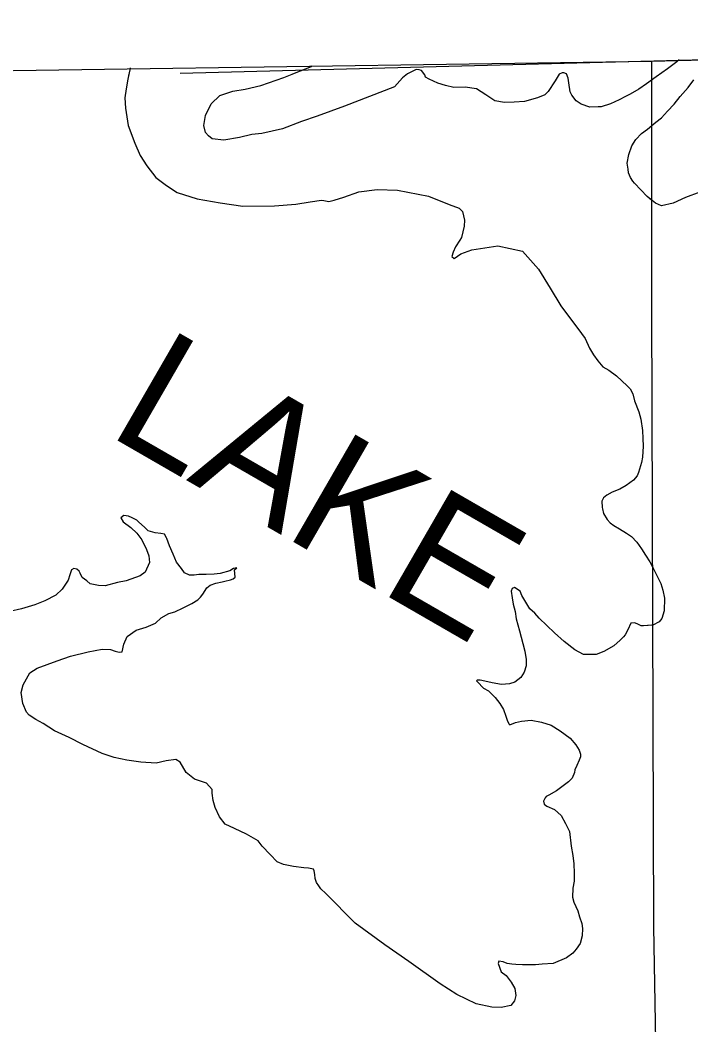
# Model space of a CAD drawing. Extents: x -939622 to -934245, y 1383184 to 1385301.
# Drawn here: x -935083.97 to -935075.41, y 1384362.77 to 1384375.61 of the extents above; entities that cross this region are included whole.
import ezdxf

# ---------------------------------------------------------------- set-up
doc = ezdxf.new("R2010")
doc.units = 0
for name, color, linetype in [('Level 1', 7, 'Continuous'), ('Level 2', 7, 'Continuous'), ('Level 9', 7, 'Continuous')]:
    doc.layers.add(name, color=color, linetype=linetype)

msp = doc.modelspace()

# ---------------------------------------------------------------- linework, layer by layer
at = {"layer": 'Level 1'}
for points in [[(-935054.153, 1384375.61), (-935059.911, 1384375.488), (-935068.041, 1384375.291), (-935081.927, 1384374.928)], [(-935075.911, 1384375.085), (-935069.839, 1384375.239)], [(-935085.228, 1384374.951), (-935075.911, 1384375.085)]]:
    msp.add_lwpolyline(points, dxfattribs=at)
at = {"layer": 'Level 2'}
msp.add_lwpolyline([(-935075.911, 1384375.085), (-935075.914, 1384371.953), (-935075.888, 1384364.024), (-935075.764, 1384356.971)], dxfattribs=at)
msp.add_lwpolyline([(-935075.911, 1384375.085), (-935075.914, 1384371.953), (-935075.888, 1384364.024), (-935075.764, 1384356.971)], dxfattribs=at)
at = {"layer": 'Level 9'}
for points in [[(-935082.566, 1384374.998), (-935082.566, 1384374.996), (-935082.598, 1384374.854), (-935082.618, 1384374.733), (-935082.636, 1384374.618), (-935082.628, 1384374.483), (-935082.591, 1384374.262), (-935082.506, 1384374.036), (-935082.441, 1384373.882), (-935082.353, 1384373.75), (-935082.24, 1384373.6), (-935082.104, 1384373.496), (-935081.969, 1384373.407), (-935081.711, 1384373.328), (-935081.418, 1384373.277), (-935081.128, 1384373.232), (-935080.726, 1384373.239), (-935080.453, 1384373.26), (-935080.268, 1384373.29), (-935080.124, 1384373.31), (-935080.094, 1384373.305), (-935080.033, 1384373.291), (-935079.962, 1384373.309), (-935079.84, 1384373.346), (-935079.65, 1384373.415), (-935079.413, 1384373.444), (-935079.155, 1384373.437), (-935078.759, 1384373.359), (-935078.497, 1384373.256), (-935078.366, 1384373.206), (-935078.326, 1384373.163), (-935078.298, 1384373.052), (-935078.302, 1384372.977), (-935078.339, 1384372.832), (-935078.359, 1384372.798), (-935078.414, 1384372.715), (-935078.445, 1384372.645), (-935078.461, 1384372.59), (-935078.433, 1384372.564), (-935078.348, 1384372.624), (-935078.205, 1384372.674), (-935077.873, 1384372.726), (-935077.559, 1384372.658), (-935077.353, 1384372.427), (-935077.204, 1384372.185), (-935077.071, 1384371.958), (-935076.97, 1384371.826), (-935076.851, 1384371.668), (-935076.757, 1384371.544), (-935076.702, 1384371.417), (-935076.654, 1384371.334), (-935076.598, 1384371.255), (-935076.535, 1384371.179), (-935076.456, 1384371.136), (-935076.36, 1384371.067), (-935076.221, 1384370.939), (-935076.184, 1384370.898), (-935076.152, 1384370.836), (-935076.128, 1384370.744), (-935076.075, 1384370.607), (-935076.048, 1384370.512), (-935076.029, 1384370.365), (-935076.025, 1384370.266), (-935076.019, 1384370.167), (-935076.027, 1384370.026), (-935076.04, 1384369.956), (-935076.078, 1384369.829), (-935076.097, 1384369.786), (-935076.141, 1384369.734), (-935076.235, 1384369.664), (-935076.317, 1384369.617), (-935076.415, 1384369.578), (-935076.483, 1384369.542), (-935076.527, 1384369.508), (-935076.547, 1384369.462), (-935076.541, 1384369.381), (-935076.538, 1384369.366), (-935076.527, 1384369.306), (-935076.479, 1384369.23), (-935076.442, 1384369.189), (-935076.393, 1384369.154), (-935076.322, 1384369.112), (-935076.231, 1384369.057), (-935076.166, 1384369.011), (-935076.101, 1384368.941), (-935076.041, 1384368.856)], [(-935078.147, 1384374.731), (-935078.289, 1384374.751), (-935078.436, 1384374.749), (-935078.542, 1384374.776), (-935078.639, 1384374.806), (-935078.752, 1384374.856), (-935078.798, 1384374.882), (-935078.805, 1384374.909), (-935078.848, 1384374.965), (-935078.879, 1384374.976), (-935078.918, 1384374.977), (-935079.027, 1384374.923), (-935079.092, 1384374.873), (-935079.191, 1384374.758), (-935079.829, 1384374.509), (-935080.182, 1384374.384), (-935080.378, 1384374.314), (-935080.622, 1384374.22), (-935080.887, 1384374.16), (-935081.016, 1384374.147), (-935081.171, 1384374.112), (-935081.372, 1384374.078), (-935081.519, 1384374.092), (-935081.566, 1384374.132), (-935081.606, 1384374.173), (-935081.627, 1384374.263), (-935081.604, 1384374.393), (-935081.533, 1384374.542), (-935081.422, 1384374.645), (-935081.256, 1384374.701), (-935081.098, 1384374.727), (-935080.898, 1384374.776), (-935080.607, 1384374.878), (-935080.5, 1384374.918), (-935080.405, 1384374.957), (-935080.253, 1384375.019), (-935080.244, 1384375.024)], [(-935075.56, 1384375.101), (-935075.589, 1384375.075), (-935075.709, 1384374.987), (-935075.853, 1384374.883), (-935075.976, 1384374.795), (-935076.074, 1384374.728), (-935076.183, 1384374.665), (-935076.245, 1384374.633), (-935076.325, 1384374.591), (-935076.437, 1384374.539), (-935076.553, 1384374.503), (-935076.595, 1384374.501), (-935076.7, 1384374.498), (-935076.81, 1384374.534), (-935076.874, 1384374.577), (-935076.93, 1384374.65), (-935076.95, 1384374.694), (-935076.969, 1384374.808), (-935076.976, 1384374.868), (-935076.996, 1384374.924), (-935077.03, 1384374.935), (-935077.054, 1384374.938), (-935077.089, 1384374.918), (-935077.141, 1384374.836), (-935077.232, 1384374.697), (-935077.273, 1384374.654), (-935077.368, 1384374.615), (-935077.535, 1384374.571), (-935077.664, 1384374.56), (-935077.79, 1384374.556), (-935077.914, 1384374.58), (-935078.027, 1384374.657), (-935078.147, 1384374.731)], [(-935082.582, 1384374.925), (-935082.598, 1384374.854), (-935082.618, 1384374.733), (-935082.636, 1384374.618), (-935082.628, 1384374.483), (-935082.591, 1384374.262), (-935082.506, 1384374.036), (-935082.441, 1384373.882), (-935082.353, 1384373.75), (-935082.24, 1384373.6), (-935082.104, 1384373.496), (-935081.969, 1384373.407), (-935081.711, 1384373.328), (-935081.418, 1384373.277), (-935081.128, 1384373.232), (-935080.726, 1384373.239), (-935080.453, 1384373.26), (-935080.268, 1384373.29), (-935080.124, 1384373.31), (-935080.094, 1384373.305), (-935080.033, 1384373.291), (-935079.962, 1384373.309), (-935079.84, 1384373.346), (-935079.65, 1384373.415), (-935079.413, 1384373.444), (-935079.155, 1384373.437), (-935078.759, 1384373.359), (-935078.497, 1384373.256), (-935078.366, 1384373.206), (-935078.326, 1384373.163), (-935078.298, 1384373.052), (-935078.302, 1384372.977), (-935078.339, 1384372.832), (-935078.359, 1384372.798), (-935078.414, 1384372.715), (-935078.445, 1384372.645), (-935078.461, 1384372.59), (-935078.433, 1384372.564), (-935078.348, 1384372.624), (-935078.205, 1384372.674), (-935077.873, 1384372.726), (-935077.559, 1384372.658), (-935077.353, 1384372.427), (-935077.204, 1384372.185), (-935077.071, 1384371.958), (-935076.97, 1384371.826), (-935076.851, 1384371.668), (-935076.757, 1384371.544), (-935076.702, 1384371.417), (-935076.654, 1384371.334), (-935076.598, 1384371.255), (-935076.535, 1384371.179), (-935076.456, 1384371.136), (-935076.36, 1384371.067), (-935076.221, 1384370.939), (-935076.184, 1384370.898), (-935076.152, 1384370.836), (-935076.128, 1384370.744), (-935076.075, 1384370.607), (-935076.048, 1384370.512), (-935076.029, 1384370.365), (-935076.025, 1384370.266), (-935076.019, 1384370.167), (-935076.027, 1384370.026), (-935076.04, 1384369.956), (-935076.078, 1384369.829), (-935076.097, 1384369.786), (-935076.141, 1384369.734), (-935076.235, 1384369.664), (-935076.317, 1384369.617), (-935076.415, 1384369.578), (-935076.483, 1384369.542), (-935076.527, 1384369.508), (-935076.547, 1384369.462), (-935076.541, 1384369.381), (-935076.538, 1384369.366), (-935076.527, 1384369.306), (-935076.479, 1384369.23), (-935076.442, 1384369.189), (-935076.393, 1384369.154), (-935076.322, 1384369.112), (-935076.231, 1384369.057), (-935076.166, 1384369.011), (-935076.101, 1384368.941), (-935076.041, 1384368.856)], [(-935078.147, 1384374.731), (-935078.289, 1384374.751), (-935078.436, 1384374.749), (-935078.542, 1384374.776), (-935078.639, 1384374.806), (-935078.752, 1384374.856), (-935078.798, 1384374.882), (-935078.805, 1384374.909), (-935078.848, 1384374.965), (-935078.879, 1384374.976), (-935078.918, 1384374.977), (-935079.027, 1384374.923), (-935079.092, 1384374.873), (-935079.191, 1384374.758), (-935079.829, 1384374.509), (-935080.182, 1384374.384), (-935080.378, 1384374.314), (-935080.622, 1384374.22), (-935080.887, 1384374.16), (-935081.016, 1384374.147), (-935081.171, 1384374.112), (-935081.372, 1384374.078), (-935081.519, 1384374.092), (-935081.566, 1384374.132), (-935081.606, 1384374.173), (-935081.627, 1384374.263), (-935081.604, 1384374.393), (-935081.533, 1384374.542), (-935081.422, 1384374.645), (-935081.256, 1384374.701), (-935081.098, 1384374.727), (-935080.898, 1384374.776), (-935080.607, 1384374.878), (-935080.5, 1384374.918), (-935080.405, 1384374.957), (-935080.379, 1384374.967)], [(-935075.904, 1384374.847), (-935075.976, 1384374.795), (-935076.074, 1384374.728), (-935076.183, 1384374.665), (-935076.245, 1384374.633), (-935076.325, 1384374.591), (-935076.437, 1384374.539), (-935076.553, 1384374.503), (-935076.595, 1384374.501), (-935076.7, 1384374.498), (-935076.81, 1384374.534), (-935076.874, 1384374.577), (-935076.93, 1384374.65), (-935076.95, 1384374.694), (-935076.969, 1384374.808), (-935076.976, 1384374.868), (-935076.996, 1384374.924), (-935077.03, 1384374.935), (-935077.054, 1384374.938), (-935077.089, 1384374.918), (-935077.141, 1384374.836), (-935077.232, 1384374.697), (-935077.273, 1384374.654), (-935077.368, 1384374.615), (-935077.535, 1384374.571), (-935077.664, 1384374.56), (-935077.79, 1384374.556), (-935077.914, 1384374.58), (-935078.027, 1384374.657), (-935078.147, 1384374.731)], [(-935075.296, 1384373.413), (-935075.48, 1384373.344), (-935075.637, 1384373.273), (-935075.783, 1384373.238), (-935075.862, 1384373.271), (-935075.967, 1384373.355), (-935076.129, 1384373.527), (-935076.15, 1384373.551), (-935076.182, 1384373.601), (-935076.205, 1384373.66), (-935076.212, 1384373.705), (-935076.224, 1384373.78), (-935076.2, 1384373.892), (-935076.165, 1384374.004), (-935076.113, 1384374.084), (-935076.041, 1384374.161), (-935075.964, 1384374.215), (-935075.859, 1384374.305), (-935075.783, 1384374.362), (-935075.71, 1384374.448), (-935075.623, 1384374.535), (-935075.548, 1384374.634), (-935075.443, 1384374.749), (-935075.374, 1384374.847)], [(-935075.912, 1384373.311), (-935075.967, 1384373.355), (-935076.129, 1384373.527), (-935076.15, 1384373.551), (-935076.182, 1384373.601), (-935076.205, 1384373.66), (-935076.212, 1384373.705), (-935076.224, 1384373.78), (-935076.2, 1384373.892), (-935076.165, 1384374.004), (-935076.113, 1384374.084), (-935076.041, 1384374.161), (-935075.964, 1384374.215), (-935075.902, 1384374.269)], [(-935081.779, 1384368.156), (-935081.702, 1384368.203), (-935081.67, 1384368.237), (-935081.639, 1384368.275), (-935081.59, 1384368.357), (-935081.546, 1384368.392), (-935081.475, 1384368.415), (-935081.391, 1384368.433), (-935081.358, 1384368.44), (-935081.287, 1384368.46), (-935081.251, 1384368.47), (-935081.228, 1384368.492), (-935081.234, 1384368.585), (-935081.205, 1384368.613), (-935081.246, 1384368.603), (-935081.296, 1384368.574), (-935081.419, 1384368.54), (-935081.493, 1384368.532), (-935081.595, 1384368.528), (-935081.653, 1384368.527), (-935081.689, 1384368.525), (-935081.748, 1384368.518), (-935081.809, 1384368.519), (-935081.872, 1384368.547), (-935081.913, 1384368.602), (-935081.976, 1384368.685), (-935082.018, 1384368.785), (-935082.064, 1384368.892), (-935082.097, 1384368.987), (-935082.103, 1384368.996), (-935082.129, 1384369.043), (-935082.177, 1384369.051), (-935082.249, 1384369.058), (-935082.337, 1384369.085), (-935082.381, 1384369.126), (-935082.461, 1384369.201), (-935082.483, 1384369.219), (-935082.541, 1384369.253), (-935082.587, 1384369.272), (-935082.647, 1384369.282), (-935082.685, 1384369.251), (-935082.656, 1384369.198), (-935082.558, 1384369.129), (-935082.483, 1384369.053), (-935082.418, 1384368.971), (-935082.357, 1384368.847), (-935082.33, 1384368.764), (-935082.318, 1384368.68), (-935082.375, 1384368.558), (-935082.439, 1384368.511), (-935082.617, 1384368.445), (-935082.728, 1384368.423), (-935082.886, 1384368.382), (-935082.97, 1384368.385), (-935083.012, 1384368.393), (-935083.079, 1384368.409), (-935083.122, 1384368.444), (-935083.178, 1384368.487), (-935083.207, 1384368.546), (-935083.219, 1384368.57), (-935083.247, 1384368.593), (-935083.287, 1384368.604), (-935083.316, 1384368.588), (-935083.338, 1384368.524), (-935083.36, 1384368.454), (-935083.434, 1384368.34), (-935083.516, 1384368.263), (-935083.658, 1384368.192), (-935083.783, 1384368.14), (-935083.952, 1384368.087), (-935084.102, 1384368.055)], [(-935081.779, 1384368.156), (-935081.702, 1384368.203), (-935081.67, 1384368.237), (-935081.639, 1384368.275), (-935081.59, 1384368.357), (-935081.546, 1384368.392), (-935081.475, 1384368.415), (-935081.391, 1384368.433), (-935081.358, 1384368.44), (-935081.287, 1384368.46), (-935081.251, 1384368.47), (-935081.228, 1384368.492), (-935081.234, 1384368.585), (-935081.205, 1384368.613), (-935081.246, 1384368.603), (-935081.296, 1384368.574), (-935081.419, 1384368.54), (-935081.493, 1384368.532), (-935081.595, 1384368.528), (-935081.653, 1384368.527), (-935081.689, 1384368.525), (-935081.748, 1384368.518), (-935081.809, 1384368.519), (-935081.872, 1384368.547), (-935081.913, 1384368.602), (-935081.976, 1384368.685), (-935082.018, 1384368.785), (-935082.064, 1384368.892), (-935082.097, 1384368.987), (-935082.103, 1384368.996), (-935082.129, 1384369.043), (-935082.177, 1384369.051), (-935082.249, 1384369.058), (-935082.337, 1384369.085), (-935082.381, 1384369.126), (-935082.461, 1384369.201), (-935082.483, 1384369.219), (-935082.541, 1384369.253), (-935082.587, 1384369.272), (-935082.647, 1384369.282), (-935082.685, 1384369.251), (-935082.656, 1384369.198), (-935082.558, 1384369.129), (-935082.483, 1384369.053), (-935082.418, 1384368.971), (-935082.357, 1384368.847), (-935082.33, 1384368.764), (-935082.318, 1384368.68), (-935082.375, 1384368.558), (-935082.439, 1384368.511), (-935082.617, 1384368.445), (-935082.728, 1384368.423), (-935082.886, 1384368.382), (-935082.97, 1384368.385), (-935083.012, 1384368.393), (-935083.079, 1384368.409), (-935083.122, 1384368.444), (-935083.178, 1384368.487), (-935083.207, 1384368.546), (-935083.219, 1384368.57), (-935083.247, 1384368.593), (-935083.287, 1384368.604), (-935083.316, 1384368.588), (-935083.338, 1384368.524), (-935083.36, 1384368.454), (-935083.434, 1384368.34), (-935083.516, 1384368.263), (-935083.658, 1384368.192), (-935083.783, 1384368.14), (-935083.952, 1384368.087), (-935084.102, 1384368.055)], [(-935076.041, 1384368.856), (-935075.99, 1384368.776), (-935075.933, 1384368.688), (-935075.882, 1384368.591), (-935075.834, 1384368.499), (-935075.793, 1384368.413), (-935075.766, 1384368.327), (-935075.745, 1384368.225), (-935075.751, 1384368.063), (-935075.781, 1384367.963), (-935075.816, 1384367.922), (-935075.896, 1384367.881), (-935076.016, 1384367.871), (-935076.046, 1384367.87), (-935076.079, 1384367.887), (-935076.125, 1384367.91), (-935076.176, 1384367.905), (-935076.216, 1384367.822), (-935076.249, 1384367.755), (-935076.27, 1384367.731), (-935076.311, 1384367.69), (-935076.392, 1384367.615), (-935076.522, 1384367.545), (-935076.62, 1384367.506), (-935076.779, 1384367.504), (-935076.893, 1384367.566), (-935077.028, 1384367.673), (-935077.149, 1384367.781), (-935077.347, 1384367.97), (-935077.403, 1384368.031), (-935077.465, 1384368.089), (-935077.569, 1384368.257), (-935077.589, 1384368.314), (-935077.66, 1384368.359), (-935077.689, 1384368.347), (-935077.704, 1384368.316), (-935077.692, 1384368.229), (-935077.677, 1384368.149), (-935077.653, 1384368.053), (-935077.638, 1384367.96), (-935077.597, 1384367.808), (-935077.574, 1384367.725), (-935077.553, 1384367.645), (-935077.529, 1384367.549), (-935077.514, 1384367.441), (-935077.514, 1384367.36), (-935077.539, 1384367.281), (-935077.581, 1384367.211), (-935077.658, 1384367.151), (-935077.723, 1384367.128), (-935077.825, 1384367.122), (-935077.946, 1384367.142), (-935078.079, 1384367.171), (-935078.1, 1384367.176), (-935078.139, 1384367.178), (-935078.148, 1384367.169), (-935078.132, 1384367.154), (-935078.055, 1384367.075), (-935077.994, 1384367.041), (-935077.907, 1384366.954), (-935077.847, 1384366.878), (-935077.803, 1384366.804), (-935077.77, 1384366.715), (-935077.756, 1384366.664), (-935077.734, 1384366.617), (-935077.719, 1384366.608), (-935077.65, 1384366.637), (-935077.573, 1384366.652), (-935077.45, 1384366.665), (-935077.317, 1384366.642), (-935077.193, 1384366.604), (-935077.079, 1384366.529), (-935076.95, 1384366.434), (-935076.878, 1384366.352), (-935076.834, 1384366.282), (-935076.817, 1384366.231), (-935076.819, 1384366.198), (-935076.836, 1384366.155), (-935076.867, 1384366.088), (-935076.889, 1384366.031), (-935076.897, 1384365.997), (-935076.925, 1384365.927), (-935076.971, 1384365.878), (-935077.124, 1384365.762), (-935077.221, 1384365.707), (-935077.257, 1384365.691), (-935077.271, 1384365.673), (-935077.291, 1384365.63), (-935077.284, 1384365.591), (-935077.25, 1384365.568), (-935077.149, 1384365.526), (-935077.066, 1384365.448), (-935077.009, 1384365.347), (-935076.957, 1384365.244), (-935076.939, 1384365.058), (-935076.918, 1384364.938), (-935076.902, 1384364.831), (-935076.901, 1384364.711), (-935076.901, 1384364.611), (-935076.916, 1384364.518), (-935076.922, 1384364.406)], [(-935076.041, 1384368.856), (-935075.99, 1384368.776), (-935075.933, 1384368.688), (-935075.897, 1384368.619)], [(-935075.915, 1384367.879), (-935076.016, 1384367.871), (-935076.046, 1384367.87), (-935076.079, 1384367.887), (-935076.125, 1384367.91), (-935076.176, 1384367.905), (-935076.216, 1384367.822), (-935076.249, 1384367.755), (-935076.27, 1384367.731), (-935076.311, 1384367.69), (-935076.392, 1384367.615), (-935076.522, 1384367.545), (-935076.62, 1384367.506), (-935076.779, 1384367.504), (-935076.893, 1384367.566), (-935077.028, 1384367.673), (-935077.149, 1384367.781), (-935077.347, 1384367.97), (-935077.403, 1384368.031), (-935077.465, 1384368.089), (-935077.569, 1384368.257), (-935077.589, 1384368.314), (-935077.66, 1384368.359), (-935077.689, 1384368.347), (-935077.704, 1384368.316), (-935077.692, 1384368.229), (-935077.677, 1384368.149), (-935077.653, 1384368.053), (-935077.638, 1384367.96), (-935077.597, 1384367.808), (-935077.574, 1384367.725), (-935077.553, 1384367.645), (-935077.529, 1384367.549), (-935077.514, 1384367.441), (-935077.514, 1384367.36), (-935077.539, 1384367.281), (-935077.581, 1384367.211), (-935077.658, 1384367.151), (-935077.723, 1384367.128), (-935077.825, 1384367.122), (-935077.946, 1384367.142), (-935078.079, 1384367.171), (-935078.1, 1384367.176), (-935078.139, 1384367.178), (-935078.148, 1384367.169), (-935078.132, 1384367.154), (-935078.055, 1384367.075), (-935077.994, 1384367.041), (-935077.907, 1384366.954), (-935077.847, 1384366.878), (-935077.803, 1384366.804), (-935077.77, 1384366.715), (-935077.756, 1384366.664), (-935077.734, 1384366.617), (-935077.719, 1384366.608), (-935077.65, 1384366.637), (-935077.573, 1384366.652), (-935077.45, 1384366.665), (-935077.317, 1384366.642), (-935077.193, 1384366.604), (-935077.079, 1384366.529), (-935076.95, 1384366.434), (-935076.878, 1384366.352), (-935076.834, 1384366.282), (-935076.817, 1384366.231), (-935076.819, 1384366.198), (-935076.836, 1384366.155), (-935076.867, 1384366.088), (-935076.889, 1384366.031), (-935076.897, 1384365.997), (-935076.925, 1384365.927), (-935076.971, 1384365.878), (-935077.124, 1384365.762), (-935077.221, 1384365.707), (-935077.257, 1384365.691), (-935077.271, 1384365.673), (-935077.291, 1384365.63), (-935077.284, 1384365.591), (-935077.25, 1384365.568), (-935077.149, 1384365.526), (-935077.066, 1384365.448), (-935077.009, 1384365.347), (-935076.957, 1384365.244), (-935076.939, 1384365.058), (-935076.918, 1384364.938), (-935076.902, 1384364.831), (-935076.901, 1384364.711), (-935076.901, 1384364.611), (-935076.916, 1384364.518), (-935076.922, 1384364.406)], [(-935076.922, 1384364.406), (-935076.902, 1384364.341), (-935076.853, 1384364.228), (-935076.83, 1384364.154), (-935076.803, 1384364.067), (-935076.792, 1384364.005), (-935076.798, 1384363.911), (-935076.822, 1384363.814), (-935076.874, 1384363.741), (-935076.917, 1384363.688), (-935076.996, 1384363.631), (-935077.168, 1384363.557), (-935077.309, 1384363.549), (-935077.393, 1384363.541), (-935077.561, 1384363.541), (-935077.646, 1384363.545), (-935077.694, 1384363.549), (-935077.754, 1384363.559), (-935077.806, 1384363.579), (-935077.86, 1384363.586), (-935077.871, 1384363.558), (-935077.832, 1384363.451), (-935077.767, 1384363.402), (-935077.705, 1384363.32), (-935077.657, 1384363.238), (-935077.642, 1384363.148), (-935077.661, 1384363.081), (-935077.71, 1384363.022), (-935077.833, 1384362.995), (-935077.95, 1384363), (-935078.15, 1384363.042), (-935078.397, 1384363.16), (-935078.611, 1384363.297), (-935079.008, 1384363.582), (-935079.318, 1384363.795), (-935079.694, 1384364.074), (-935080.069, 1384364.45), (-935080.134, 1384364.511), (-935080.159, 1384364.549), (-935080.188, 1384364.594), (-935080.204, 1384364.641), (-935080.209, 1384364.695), (-935080.217, 1384364.743), (-935080.226, 1384364.764), (-935080.29, 1384364.774), (-935080.35, 1384364.781), (-935080.483, 1384364.798), (-935080.61, 1384364.821), (-935080.692, 1384364.857), (-935080.779, 1384364.95), (-935080.882, 1384365.055), (-935080.935, 1384365.123), (-935081.082, 1384365.208), (-935081.237, 1384365.282), (-935081.353, 1384365.338), (-935081.428, 1384365.432), (-935081.483, 1384365.55), (-935081.507, 1384365.64), (-935081.519, 1384365.732), (-935081.521, 1384365.78), (-935081.592, 1384365.862), (-935081.744, 1384365.912), (-935081.852, 1384365.998), (-935081.928, 1384366.128), (-935081.983, 1384366.165), (-935082.109, 1384366.146), (-935082.234, 1384366.115), (-935082.43, 1384366.13), (-935082.608, 1384366.155), (-935082.771, 1384366.191), (-935082.923, 1384366.238), (-935083.17, 1384366.353), (-935083.344, 1384366.444), (-935083.533, 1384366.531), (-935083.678, 1384366.625), (-935083.772, 1384366.673), (-935083.858, 1384366.731), (-935083.892, 1384366.766), (-935083.938, 1384366.879), (-935083.958, 1384367.019), (-935083.934, 1384367.119), (-935083.848, 1384367.269), (-935083.754, 1384367.329), (-935083.499, 1384367.422), (-935083.329, 1384367.484), (-935083.103, 1384367.54), (-935082.923, 1384367.575), (-935082.818, 1384367.57), (-935082.757, 1384367.548), (-935082.709, 1384367.534), (-935082.67, 1384367.541), (-935082.646, 1384367.635), (-935082.607, 1384367.736), (-935082.489, 1384367.815), (-935082.364, 1384367.855), (-935082.243, 1384367.907), (-935082.17, 1384367.975), (-935082.072, 1384368.029), (-935081.995, 1384368.05), (-935081.891, 1384368.101), (-935081.779, 1384368.156)], [(-935076.922, 1384364.406), (-935076.902, 1384364.341), (-935076.853, 1384364.228), (-935076.83, 1384364.154), (-935076.803, 1384364.067), (-935076.792, 1384364.005), (-935076.798, 1384363.911), (-935076.822, 1384363.814), (-935076.874, 1384363.741), (-935076.917, 1384363.688), (-935076.996, 1384363.631), (-935077.168, 1384363.557), (-935077.309, 1384363.549), (-935077.393, 1384363.541), (-935077.561, 1384363.541), (-935077.646, 1384363.545), (-935077.694, 1384363.549), (-935077.754, 1384363.559), (-935077.806, 1384363.579), (-935077.86, 1384363.586), (-935077.871, 1384363.558), (-935077.832, 1384363.451), (-935077.767, 1384363.402), (-935077.705, 1384363.32), (-935077.657, 1384363.238), (-935077.642, 1384363.148), (-935077.661, 1384363.081), (-935077.71, 1384363.022), (-935077.833, 1384362.995), (-935077.95, 1384363), (-935078.15, 1384363.042), (-935078.397, 1384363.16), (-935078.611, 1384363.297), (-935079.008, 1384363.582), (-935079.318, 1384363.795), (-935079.694, 1384364.074), (-935080.069, 1384364.45), (-935080.134, 1384364.511), (-935080.159, 1384364.549), (-935080.188, 1384364.594), (-935080.204, 1384364.641), (-935080.209, 1384364.695), (-935080.217, 1384364.743), (-935080.226, 1384364.764), (-935080.29, 1384364.774), (-935080.35, 1384364.781), (-935080.483, 1384364.798), (-935080.61, 1384364.821), (-935080.692, 1384364.857), (-935080.779, 1384364.95), (-935080.882, 1384365.055), (-935080.935, 1384365.123), (-935081.082, 1384365.208), (-935081.237, 1384365.282), (-935081.353, 1384365.338), (-935081.428, 1384365.432), (-935081.483, 1384365.55), (-935081.507, 1384365.64), (-935081.519, 1384365.732), (-935081.521, 1384365.78), (-935081.592, 1384365.862), (-935081.744, 1384365.912), (-935081.852, 1384365.998), (-935081.928, 1384366.128), (-935081.983, 1384366.165), (-935082.109, 1384366.146), (-935082.234, 1384366.115), (-935082.43, 1384366.13), (-935082.608, 1384366.155), (-935082.771, 1384366.191), (-935082.923, 1384366.238), (-935083.17, 1384366.353), (-935083.344, 1384366.444), (-935083.533, 1384366.531), (-935083.678, 1384366.625), (-935083.772, 1384366.673), (-935083.858, 1384366.731), (-935083.892, 1384366.766), (-935083.938, 1384366.879), (-935083.958, 1384367.019), (-935083.934, 1384367.119), (-935083.848, 1384367.269), (-935083.754, 1384367.329), (-935083.499, 1384367.422), (-935083.329, 1384367.484), (-935083.103, 1384367.54), (-935082.923, 1384367.575), (-935082.818, 1384367.57), (-935082.757, 1384367.548), (-935082.709, 1384367.534), (-935082.67, 1384367.541), (-935082.646, 1384367.635), (-935082.607, 1384367.736), (-935082.489, 1384367.815), (-935082.364, 1384367.855), (-935082.243, 1384367.907), (-935082.17, 1384367.975), (-935082.072, 1384368.029), (-935081.995, 1384368.05), (-935081.891, 1384368.101), (-935081.779, 1384368.156)]]:
    msp.add_lwpolyline(points, dxfattribs=at)

# ---------------------------------------------------------------- texts
msp.add_text('LAKE', height=1.584, rotation=330, dxfattribs=at).set_placement((-935082.878, 1384370.325))

doc.saveas('drawing.dxf')
